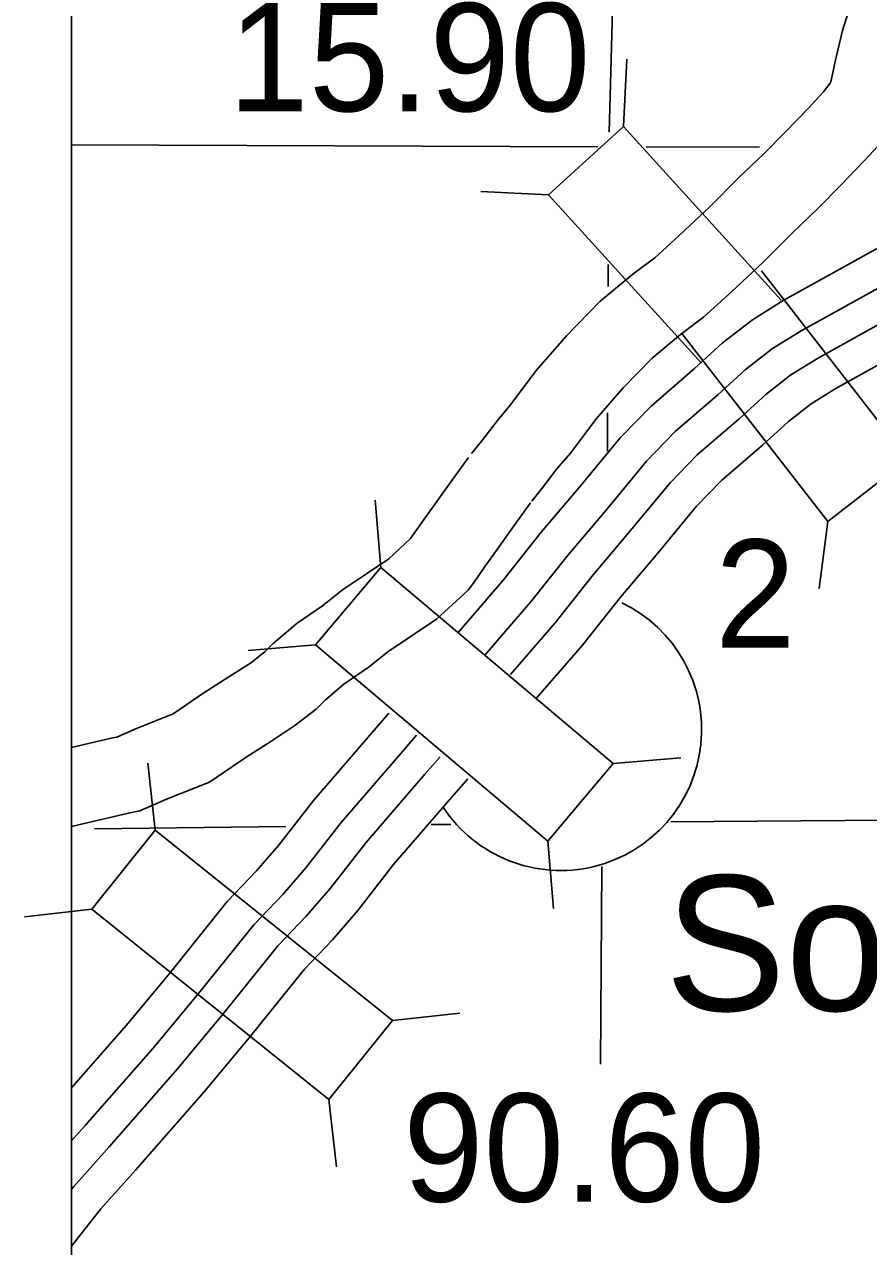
# Model space of a CAD drawing. Extents: x 22866 to 28196, y 1324810 to 1328105.
# Drawn here: x 23926.6 to 24036.2, y 1326735.6 to 1326894.3 of the extents above; entities that cross this region are included whole.
import ezdxf

# ---------------------------------------------------------------- set-up
doc = ezdxf.new("R2010")
doc.units = 0
for name, color, linetype in [('Level 10', 7, 'Continuous'), ('Level 19', 7, 'Continuous'), ('Level 20', 7, 'Continuous'), ('Level 24', 7, 'Continuous'), ('Level 4', 7, 'Continuous'), ('Level 5', 7, 'Continuous'), ('Level 58', 7, 'Continuous'), ('R_No Plot', 7, 'Continuous')]:
    doc.layers.add(name, color=color, linetype=linetype)

msp = doc.modelspace()

# ---------------------------------------------------------------- linework, layer by layer
at = {"layer": 'Level 10'}
for points in [[(24034.58, 1326899.34), (24032.77, 1326893.53), (24031.8, 1326889.53), (24031.3, 1326887.06), (24031.16, 1326886.7), (24030.3, 1326885.59), (24028.33, 1326883.43), (24025.38, 1326880.39), (24022.62, 1326877.57), (24019.25, 1326874.36), (24015.53, 1326870.63), (24011.58, 1326866.92), (24008.41, 1326864.04), (24005.55, 1326861.92), (24001.25, 1326858.33), (23996.95, 1326853.9), (23993.05, 1326849.43), (23989.65, 1326844.87), (23987.97, 1326842.9), (23985.94, 1326840.27), (23984.62, 1326838.61)], [(24034.58, 1326899.34), (24032.77, 1326893.53), (24031.8, 1326889.53), (24031.3, 1326887.06), (24031.16, 1326886.7), (24030.3, 1326885.59), (24028.33, 1326883.43), (24025.38, 1326880.39), (24022.62, 1326877.57), (24019.25, 1326874.36), (24015.53, 1326870.63), (24011.58, 1326866.92), (24008.41, 1326864.04), (24005.55, 1326861.92), (24001.25, 1326858.33), (23996.95, 1326853.9), (23993.05, 1326849.43), (23989.65, 1326844.87), (23987.97, 1326842.9), (23985.94, 1326840.27), (23984.62, 1326838.61)], [(24043.99, 1326896), (24042.39, 1326890.87), (24041.54, 1326887.37), (24040.9, 1326884.19), (24040.08, 1326882.13), (24039.42, 1326881.07), (24037.95, 1326879.17), (24035.6, 1326876.6), (24032.53, 1326873.43), (24029.62, 1326870.47), (24026.22, 1326867.23), (24022.48, 1326863.48), (24018.35, 1326859.59), (24014.75, 1326856.32), (24011.73, 1326854.08), (24008.05, 1326851.01), (24004.29, 1326847.14), (24000.82, 1326843.16), (23997.45, 1326838.64), (23995.71, 1326836.61), (23993.79, 1326834.13), (23992.44, 1326832.42)], [(24043.99, 1326896), (24042.39, 1326890.87), (24041.54, 1326887.37), (24040.9, 1326884.19), (24040.08, 1326882.13), (24039.42, 1326881.07), (24037.95, 1326879.17), (24035.6, 1326876.6), (24032.53, 1326873.43), (24029.62, 1326870.47), (24026.22, 1326867.23), (24022.48, 1326863.48), (24018.35, 1326859.59), (24014.75, 1326856.32), (24011.73, 1326854.08), (24008.05, 1326851.01), (24004.29, 1326847.14), (24000.82, 1326843.16), (23997.45, 1326838.64), (23995.71, 1326836.61), (23993.79, 1326834.13), (23992.44, 1326832.42)], [(23984.22, 1326838.08), (23982.04, 1326835.09), (23980.33, 1326832.66), (23978.25, 1326829.76), (23976.71, 1326827.57)], [(23984.22, 1326838.08), (23982.04, 1326835.09), (23980.33, 1326832.66), (23978.25, 1326829.76), (23976.71, 1326827.57)], [(23992.28, 1326832.21), (23990.15, 1326829.28), (23988.46, 1326826.88), (23986.38, 1326823.99), (23984.94, 1326821.92), (23984.16, 1326820.87)], [(23992.28, 1326832.21), (23990.15, 1326829.28), (23988.46, 1326826.88), (23986.38, 1326823.99), (23984.94, 1326821.92), (23984.16, 1326820.87)], [(23958.89, 1326813.97), (23961.96, 1326816.59), (23965.25, 1326818.83), (23967.85, 1326820.91), (23971.12, 1326823.09), (23973.88, 1326824.93), (23976.71, 1326827.57)], [(23958.89, 1326813.97), (23961.96, 1326816.59), (23965.25, 1326818.83), (23967.85, 1326820.91), (23971.12, 1326823.09), (23973.88, 1326824.93), (23976.71, 1326827.57)], [(23965.68, 1326806.64), (23968.03, 1326808.66), (23971.18, 1326810.8), (23973.74, 1326812.85), (23976.65, 1326814.79), (23980.08, 1326817.08), (23984.16, 1326820.87)], [(23965.68, 1326806.64), (23968.03, 1326808.66), (23971.18, 1326810.8), (23973.74, 1326812.85), (23976.65, 1326814.79), (23980.08, 1326817.08), (23984.16, 1326820.87)], [(23938.58, 1326801.77), (23941.14, 1326802.91), (23945.89, 1326804.81), (23949.88, 1326807.51), (23953.13, 1326809.6), (23955.91, 1326811.4), (23957.82, 1326812.89), (23958.89, 1326813.97)], [(23938.58, 1326801.77), (23941.14, 1326802.91), (23945.89, 1326804.81), (23949.88, 1326807.51), (23953.13, 1326809.6), (23955.91, 1326811.4), (23957.82, 1326812.89), (23958.89, 1326813.97)], [(23941.57, 1326792.19), (23945.02, 1326793.72), (23950.59, 1326795.95), (23955.36, 1326799.18), (23958.55, 1326801.22), (23961.7, 1326803.28), (23964.43, 1326805.4), (23965.68, 1326806.64)], [(23941.57, 1326792.19), (23945.02, 1326793.72), (23950.59, 1326795.95), (23955.36, 1326799.18), (23958.55, 1326801.22), (23961.7, 1326803.28), (23964.43, 1326805.4), (23965.68, 1326806.64)], [(23938.58, 1326801.77), (23938.03, 1326801.67), (23932.69, 1326800.43)], [(23938.58, 1326801.77), (23938.03, 1326801.67), (23932.69, 1326800.43)], [(23941.57, 1326792.19), (23940.08, 1326791.91), (23934.15, 1326790.52), (23932.69, 1326790.15)], [(23941.57, 1326792.19), (23940.08, 1326791.91), (23934.15, 1326790.52), (23932.69, 1326790.15)]]:
    msp.add_lwpolyline(points, dxfattribs=at)
at = {"layer": 'Level 19'}
for points in [[(24084.7, 1326896.62), (24081.85, 1326894.1), (24072.69, 1326886.51), (24063.82, 1326880.35), (24053.45, 1326874.56), (24040.37, 1326866.96), (24025.08, 1326858.49), (24021.08, 1326855.99), (24017.17, 1326852.96), (24013.54, 1326849.64), (24007.92, 1326844.77), (24003.92, 1326840.65), (23998.58, 1326834.2), (23993.67, 1326828.38), (23988.76, 1326822.21), (23982.91, 1326815.43)], [(24084.7, 1326896.62), (24081.85, 1326894.1), (24072.69, 1326886.51), (24063.82, 1326880.35), (24053.45, 1326874.56), (24040.37, 1326866.96), (24025.08, 1326858.49), (24021.08, 1326855.99), (24017.17, 1326852.96), (24013.54, 1326849.64), (24007.92, 1326844.77), (24003.92, 1326840.65), (23998.58, 1326834.2), (23993.67, 1326828.38), (23988.76, 1326822.21), (23982.91, 1326815.43)], [(24087.74, 1326893.21), (24084.83, 1326890.62), (24075.46, 1326882.86), (24066.24, 1326876.47), (24055.71, 1326870.59), (24042.63, 1326862.99), (24027.4, 1326854.55), (24023.7, 1326852.24), (24020.12, 1326849.46), (24016.58, 1326846.23), (24011.07, 1326841.45), (24007.33, 1326837.6), (24002.09, 1326831.27), (23997.21, 1326825.49), (23992.29, 1326819.29), (23986.36, 1326812.43)], [(24087.74, 1326893.21), (24084.83, 1326890.62), (24075.46, 1326882.86), (24066.24, 1326876.47), (24055.71, 1326870.59), (24042.63, 1326862.99), (24027.4, 1326854.55), (24023.7, 1326852.24), (24020.12, 1326849.46), (24016.58, 1326846.23), (24011.07, 1326841.45), (24007.33, 1326837.6), (24002.09, 1326831.27), (23997.21, 1326825.49), (23992.29, 1326819.29), (23986.36, 1326812.43)], [(24090.55, 1326890.14), (24087.53, 1326887.47), (24077.98, 1326879.55), (24068.45, 1326872.94), (24057.77, 1326866.98), (24044.68, 1326859.37), (24029.51, 1326850.97), (24026.08, 1326848.82), (24022.8, 1326846.28), (24019.35, 1326843.13), (24013.92, 1326838.42), (24010.42, 1326834.82), (24005.27, 1326828.61), (24000.42, 1326822.85), (23995.49, 1326816.64), (23989.68, 1326809.92)], [(24090.55, 1326890.14), (24087.53, 1326887.47), (24077.98, 1326879.55), (24068.45, 1326872.94), (24057.77, 1326866.98), (24044.68, 1326859.37), (24029.51, 1326850.97), (24026.08, 1326848.82), (24022.8, 1326846.28), (24019.35, 1326843.13), (24013.92, 1326838.42), (24010.42, 1326834.82), (24005.27, 1326828.61), (24000.42, 1326822.85), (23995.49, 1326816.64), (23989.68, 1326809.92)], [(24093.41, 1326886.57), (24090.51, 1326884), (24080.74, 1326875.91), (24070.87, 1326869.05), (24060.03, 1326863), (24046.94, 1326855.4), (24031.83, 1326847.03), (24028.7, 1326845.07), (24025.75, 1326842.78), (24022.39, 1326839.71), (24017.06, 1326835.1), (24013.83, 1326831.76), (24008.78, 1326825.67), (24003.96, 1326819.96), (23999.01, 1326813.72), (23992.97, 1326806.73)], [(24093.41, 1326886.57), (24090.51, 1326884), (24080.74, 1326875.91), (24070.87, 1326869.05), (24060.03, 1326863), (24046.94, 1326855.4), (24031.83, 1326847.03), (24028.7, 1326845.07), (24025.75, 1326842.78), (24022.39, 1326839.71), (24017.06, 1326835.1), (24013.83, 1326831.76), (24008.78, 1326825.67), (24003.96, 1326819.96), (23999.01, 1326813.72), (23992.97, 1326806.73)], [(23973.9, 1326804.89), (23971.96, 1326802.67), (23964.14, 1326793.6), (23959.58, 1326787.71), (23956.72, 1326784.41), (23952.91, 1326780.42), (23945.64, 1326771.36), (23939.81, 1326764.36), (23932.69, 1326756.23)], [(23973.9, 1326804.89), (23971.96, 1326802.67), (23964.14, 1326793.6), (23959.58, 1326787.71), (23956.72, 1326784.41), (23952.91, 1326780.42), (23945.64, 1326771.36), (23939.81, 1326764.36), (23932.69, 1326756.23)], [(23977.48, 1326802.03), (23975.42, 1326799.67), (23967.68, 1326790.7), (23963.12, 1326784.81), (23960.1, 1326781.33), (23956.35, 1326777.41), (23949.18, 1326768.47), (23943.29, 1326761.39), (23934.47, 1326751.32), (23932.69, 1326749.34)], [(23977.48, 1326802.03), (23975.42, 1326799.67), (23967.68, 1326790.7), (23963.12, 1326784.81), (23960.1, 1326781.33), (23956.35, 1326777.41), (23949.18, 1326768.47), (23943.29, 1326761.39), (23934.47, 1326751.32), (23932.69, 1326749.34)], [(23980.55, 1326799.24), (23978.56, 1326796.95), (23970.9, 1326788.07), (23966.33, 1326782.17), (23963.17, 1326778.53), (23959.48, 1326774.67), (23952.39, 1326765.84), (23946.45, 1326758.69), (23937.58, 1326748.57), (23932.98, 1326743.44), (23932.69, 1326743.07)], [(23980.55, 1326799.24), (23978.56, 1326796.95), (23970.9, 1326788.07), (23966.33, 1326782.17), (23963.17, 1326778.53), (23959.48, 1326774.67), (23952.39, 1326765.84), (23946.45, 1326758.69), (23937.58, 1326748.57), (23932.98, 1326743.44), (23932.69, 1326743.07)], [(23984.13, 1326796.38), (23982.01, 1326793.95), (23974.44, 1326785.18), (23969.87, 1326779.27), (23966.55, 1326775.45), (23962.92, 1326771.65), (23955.93, 1326762.95), (23949.93, 1326755.73), (23941, 1326745.53), (23936.48, 1326740.5), (23932.69, 1326735.68)], [(23984.13, 1326796.38), (23982.01, 1326793.95), (23974.44, 1326785.18), (23969.87, 1326779.27), (23966.55, 1326775.45), (23962.92, 1326771.65), (23955.93, 1326762.95), (23949.93, 1326755.73), (23941, 1326745.53), (23936.48, 1326740.5), (23932.69, 1326735.68)]]:
    msp.add_lwpolyline(points, dxfattribs=at)
at = {"layer": 'Level 20'}
for p, q in [((24004.35, 1326881.07), (24004.78, 1326889.84)), ((24004.35, 1326881.07), (24004.78, 1326889.84)), ((24004.35, 1326881.07), (23994.6, 1326872.22)), ((24004.35, 1326881.07), (23994.6, 1326872.22)), ((24024.82, 1326858.52), (24004.35, 1326881.07)), ((24024.82, 1326858.52), (24004.35, 1326881.07)), ((23994.6, 1326872.22), (23985.84, 1326872.64)), ((23994.6, 1326872.22), (23985.84, 1326872.64)), ((23994.6, 1326872.22), (24014.46, 1326850.35)), ((23994.6, 1326872.22), (24014.46, 1326850.35)), ((24041.25, 1326837.84), (24022.27, 1326862.33)), ((24041.25, 1326837.84), (24022.27, 1326862.33)), ((24011.93, 1326854.18), (24030.85, 1326829.78)), ((24011.93, 1326854.18), (24030.85, 1326829.78)), ((24030.85, 1326829.78), (24041.25, 1326837.84)), ((24030.85, 1326829.78), (24041.25, 1326837.84)), ((23972.84, 1326823.82), (23972.1, 1326832.57)), ((23972.84, 1326823.82), (23972.1, 1326832.57)), ((24030.85, 1326829.78), (24029.75, 1326821.07)), ((24030.85, 1326829.78), (24029.75, 1326821.07)), ((23964.35, 1326813.76), (23955.6, 1326813.02)), ((23964.35, 1326813.76), (23955.6, 1326813.02)), ((23943.55, 1326789.69), (23942.59, 1326798.41)), ((23943.55, 1326789.69), (23942.59, 1326798.41)), ((24003.02, 1326798.34), (24011.77, 1326799.07)), ((24003.02, 1326798.34), (24011.77, 1326799.07)), ((23994.53, 1326788.28), (23995.26, 1326779.53)), ((23994.53, 1326788.28), (23995.26, 1326779.53)), ((23935.31, 1326779.42), (23926.58, 1326778.46)), ((23935.31, 1326779.42), (23926.58, 1326778.46)), ((23974.35, 1326764.96), (23983.08, 1326765.92)), ((23974.35, 1326764.96), (23983.08, 1326765.92)), ((23966.11, 1326754.7), (23967.07, 1326745.97)), ((23966.11, 1326754.7), (23967.07, 1326745.97))]:
    msp.add_line(p, q, dxfattribs=at)
for points in [[(24003.02, 1326798.34), (23972.84, 1326823.82), (23964.35, 1326813.76), (23994.53, 1326788.28)], [(24003.02, 1326798.34), (23972.84, 1326823.82), (23964.35, 1326813.76), (23994.53, 1326788.28)], [(23935.31, 1326779.42), (23966.11, 1326754.7), (23974.35, 1326764.96), (23943.55, 1326789.69)], [(23935.31, 1326779.42), (23966.11, 1326754.7), (23974.35, 1326764.96), (23943.55, 1326789.69)]]:
    msp.add_lwpolyline(points, close=True, dxfattribs=at)
at = {"layer": 'Level 24'}
msp.add_arc((23996.2, 1326802.75), 18.29, 213.3299, 64.3059, dxfattribs=at)
msp.add_arc((23996.2, 1326802.75), 18.29, 213.3299, 64.3059, dxfattribs=at)
at = {"layer": 'Level 4'}
for points in [[(23981.92, 1326790.45), (23979.38, 1326790.41)], [(23981.92, 1326790.45), (23979.38, 1326790.41)], [(24072.58, 1326791.27), (24010.47, 1326790.77)], [(24072.58, 1326791.27), (24010.47, 1326790.77)], [(23960.49, 1326790.17), (23935.68, 1326789.86)], [(23960.49, 1326790.17), (23935.68, 1326789.86)]]:
    msp.add_lwpolyline(points, dxfattribs=at)
at = {"layer": 'Level 5'}
for points in [[(24002.5, 1326880.33), (24003.61, 1326921.5)], [(24002.5, 1326880.33), (24003.61, 1326921.5)], [(24001.02, 1326878.45), (23932.69, 1326878.68)], [(24001.02, 1326878.45), (23932.69, 1326878.68)], [(24022.01, 1326878.39), (24007.27, 1326878.43)], [(24022.01, 1326878.39), (24007.27, 1326878.43)], [(24002.36, 1326860.32), (24002.37, 1326863.17)], [(24002.36, 1326860.32), (24002.37, 1326863.17)], [(24002.25, 1326838.9), (24002.28, 1326843.9)], [(24002.25, 1326838.9), (24002.28, 1326843.9)], [(24001.37, 1326759.3), (24001.51, 1326784.97)], [(24001.37, 1326759.3), (24001.51, 1326784.97)]]:
    msp.add_lwpolyline(points, dxfattribs=at)
at = {"layer": 'R_No Plot'}
msp.add_lwpolyline([(23932.69, 1327446.26), (24728.44, 1327446.26), (24728.44, 1326652.92), (23932.69, 1326652.92)], close=True, dxfattribs=at)

# ---------------------------------------------------------------- texts
at = {"layer": 'Level 20'}
msp.add_text('2', height=14.04, dxfattribs=at).set_placement((24016.23, 1326813.4))
msp.add_text('2', height=14.04, dxfattribs=at).set_placement((24016.23, 1326813.4))
at = {"layer": 'Level 24'}
msp.add_text('Social Hill', height=17.5553, dxfattribs=at).set_placement((24009.74, 1326766.25))
msp.add_text('Social Hill', height=17.5553, dxfattribs=at).set_placement((24009.74, 1326766.25))
at = {"layer": 'Level 58'}
for s, p in [('15.90', (23953.05, 1326883.06)), ('15.90', (23953.05, 1326883.06)), ('90.60', (23975.74, 1326741.45)), ('90.60', (23975.74, 1326741.45))]:
    msp.add_text(s, height=14.044, dxfattribs=at).set_placement(p)

doc.saveas('drawing.dxf')
